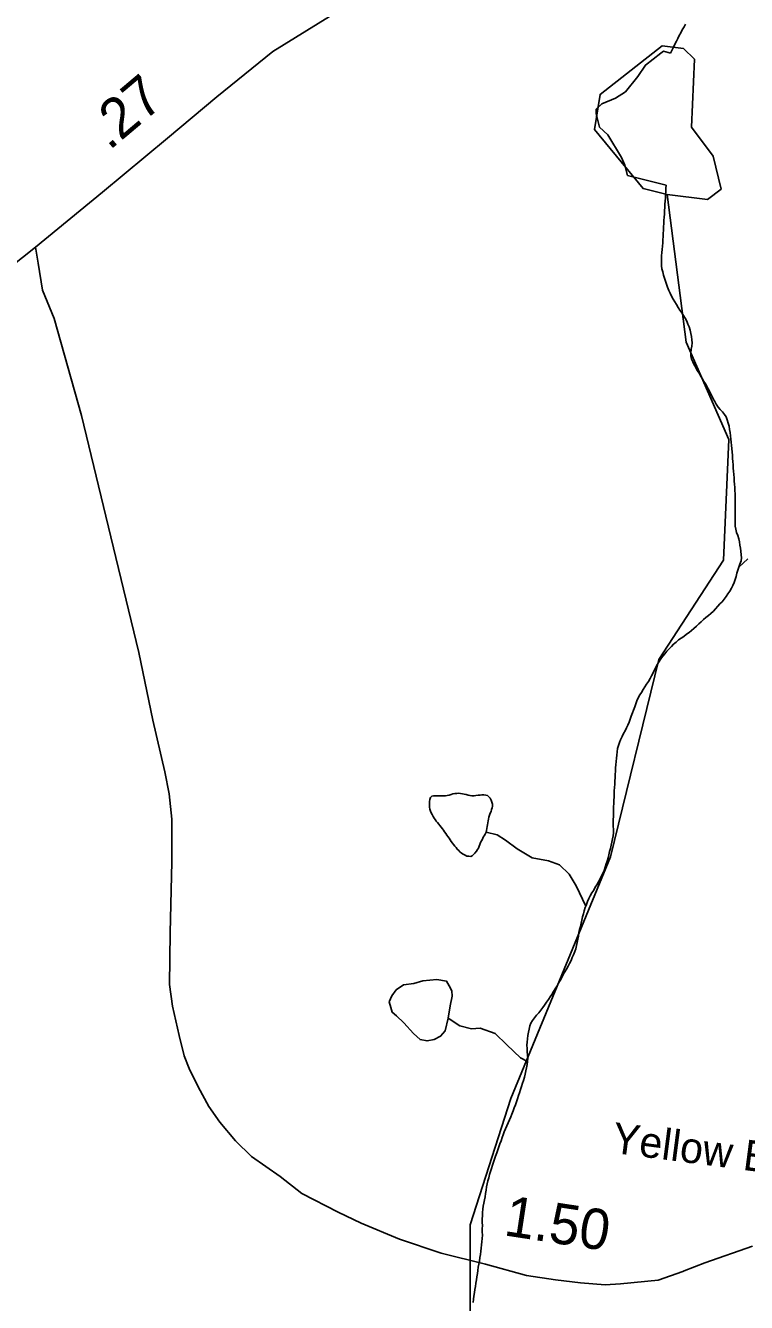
# Model space of a CAD drawing. Extents: x 1950930 to 2061844, y 904556 to 1017002.
# Drawn here: x 1978977 to 1981210, y 931351 to 935305 of the extents above; entities that cross this region are included whole.
import ezdxf

# ---------------------------------------------------------------- set-up
doc = ezdxf.new("R2010")
doc.units = 0
for name, color, linetype in [('Exist Hydrographic Creek Single Shore', 7, 'Continuous'), ('Exist Hydrographic Misc Water Feature', 7, 'Continuous'), ('Exist Road Non-System Type 51 Label', 7, 'Continuous'), ('Exist Road Primary NC Attributed', 7, 'Continuous'), ('Exist Road Primary NC Mileage Hundredths English Label', 7, 'Continuous'), ('Exist Road Primary US Structure Standard Bridge CELL', 7, 'Continuous'), ('Exist Road Secondary Type 51 Attributed', 7, 'Continuous')]:
    doc.layers.add(name, color=color, linetype=linetype)

msp = doc.modelspace()

# ---------------------------------------------------------------- linework, layer by layer
at = {"layer": 'Exist Hydrographic Creek Single Shore'}
for points in [[(1981021.3, 935308.9), (1981016.6, 935300.7), (1981011.3, 935291.8), (1981006.3, 935282.7), (1981002, 935274), (1980997.5, 935265), (1980993, 935256), (1980988.1, 935247.4), (1980984, 935238.2), (1980979.7, 935229.1), (1980974.5, 935219.4)], [(1979552.8, 929123.4), (1979702.9, 929356.6), (1979802.7, 929433.3), (1980060.9, 929556), (1980219.8, 929716.8), (1980236.8, 929906.8), (1980327.9, 930082.1), (1980461.8, 930607.8), (1980436.7, 930847.9), (1980353.9, 931158.1), (1980353.9, 931591.3), (1980479.8, 931982.6), (1980788.8, 932731), (1980938.7, 933341.7), (1981138.8, 933649.3), (1981155.8, 934023.1), (1981022.8, 934324.5), (1980964.7, 934781.9)], [(1981213.8, 933654.1), (1981186.6, 933628.3)]]:
    msp.add_lwpolyline(points, dxfattribs=at)
at = {"layer": 'Exist Hydrographic Misc Water Feature'}
for points in [[(1980964.7, 934781.9), (1980889.7, 934799.9), (1980739.8, 934983.4), (1980756.8, 935091.4), (1980948.7, 935241.7), (1981014.8, 935233.8), (1981048.8, 935200.3), (1981039.8, 934990.4), (1981106.8, 934900.4), (1981131.8, 934798.2), (1981089.8, 934766.2), (1980964.7, 934781.9)], [(1980961.4, 934811), (1980841.7, 934840.7), (1980833.5, 934872.3), (1980823.4, 934896.2), (1980780.6, 934965.9), (1980754.9, 934990.2), (1980744.5, 935031.6), (1980744.1, 935045.4), (1980762.3, 935062.1), (1980804.4, 935080), (1980835.7, 935100), (1980873.7, 935147), (1980897, 935182.5), (1980944.8, 935219.4), (1980952.6, 935225.9), (1980974.5, 935219.4)], [(1980961.4, 934811), (1980960.6, 934801.5), (1980960.2, 934791.3), (1980959.4, 934781), (1980959, 934770.8), (1980958.1, 934761.2), (1980957.3, 934751.6), (1980956.9, 934741.5), (1980956.3, 934731.9), (1980956.1, 934721), (1980955.3, 934711.4), (1980954.5, 934701.3), (1980954.2, 934691.6), (1980953.4, 934681.6), (1980952.8, 934671.1), (1980952.4, 934661), (1980951.8, 934651.4), (1980951.4, 934641.7), (1980950.6, 934631.7), (1980950.1, 934622), (1980949.3, 934611.2), (1980948.1, 934601.7), (1980947.3, 934591.6), (1980946.5, 934581.6), (1980946.5, 934571), (1980946.9, 934561.3), (1980948.3, 934552), (1980950.6, 934542.4), (1980953, 934532.3), (1980955.7, 934522.5), (1980959, 934513.5), (1980962.5, 934503.6), (1980965.9, 934494.6), (1980969.4, 934484.4), (1980973.3, 934475.7), (1980978, 934467.3), (1980982.8, 934457.9), (1980988.3, 934449.8), (1980993.6, 934441.3), (1980998.9, 934432), (1981003.9, 934423.9), (1981009.8, 934415.7), (1981015.1, 934407.2), (1981020.5, 934398.3), (1981025, 934389.8), (1981028.9, 934380.7), (1981032.6, 934371.7), (1981035.2, 934362), (1981037.3, 934351.8), (1981039.6, 934341.8), (1981040.8, 934331.8), (1981041.4, 934322.1), (1981040.6, 934312.4), (1981038.9, 934302.5), (1981037.5, 934291.7), (1981038.1, 934282), (1981039.8, 934272.3), (1981043.4, 934263.2), (1981047.8, 934254.1), (1981052.9, 934245.6), (1981057.6, 934236.8), (1981063.1, 934228.3), (1981068.1, 934220.2), (1981073.4, 934210.8), (1981078.3, 934202.3), (1981083.8, 934194.2), (1981088.6, 934185), (1981093.7, 934176.9), (1981098, 934167.7), (1981102.5, 934158.5), (1981106.8, 934149.3), (1981111.9, 934141.2), (1981116.6, 934132), (1981122.2, 934123.5), (1981128.5, 934116), (1981135.3, 934108.4), (1981142.1, 934100.9), (1981147.2, 934092.8), (1981150.7, 934083.8), (1981153.8, 934073.6), (1981156, 934063.9), (1981157.7, 934054), (1981159.5, 934044.3), (1981160.7, 934034.4), (1981161.8, 934024.5), (1981163, 934014.6), (1981164, 934004.7), (1981164.8, 933994.8), (1981165.7, 933984.1), (1981166.5, 933974.2), (1981166.9, 933964.5), (1981167.9, 933954.5), (1981168.7, 933944.7), (1981169.3, 933934.8), (1981170.2, 933925), (1981171, 933914.3), (1981171.4, 933904.5), (1981172.4, 933894.6), (1981173.2, 933884.7), (1981173.7, 933875)], [(1981173.7, 933875), (1981174.3, 933865.1), (1981174.7, 933854.9), (1981175.5, 933844.2), (1981175.1, 933834.6), (1981175.1, 933824.8), (1981175.3, 933815.1), (1981175.1, 933804.1), (1981174.7, 933794.4), (1981174.9, 933784.6), (1981174.9, 933774.5), (1981174.9, 933764.7), (1981175.5, 933754.9), (1981176.7, 933745.1), (1981179.4, 933735.3), (1981182.9, 933725.4), (1981186, 933716), (1981188.2, 933706.3), (1981189.9, 933696.4), (1981191.7, 933686.3), (1981192.5, 933676.9), (1981193.7, 933666.5), (1981194.8, 933657), (1981194, 933647), (1981189.4, 933637.2), (1981186.6, 933628.3)], [(1981186.6, 933628.3), (1981183.7, 933618.5), (1981180.4, 933608.9), (1981177.6, 933599.2), (1981174.7, 933589.8), (1981171.4, 933580.2), (1981167.3, 933571.5), (1981163.4, 933562.4), (1981158.5, 933553.4), (1981152.7, 933545.3), (1981147.2, 933537.2), (1981141.3, 933529.2), (1981134.3, 933520.9), (1981127.5, 933513.9), (1981121, 933506.8), (1981114, 933498.5), (1981107.4, 933492.1), (1981099.8, 933484.7), (1981092.5, 933478.6), (1981084.5, 933472.1), (1981077.1, 933465.6), (1981069.5, 933458.6), (1981062.5, 933451.9), (1981055.1, 933445.7), (1981047.5, 933438.4), (1981040, 933432.1), (1981032.6, 933425.6), (1981024, 933420), (1981016.2, 933413.5), (1981008, 933407.8), (1980999.4, 933402.6), (1980992, 933396.1), (1980984.4, 933389.5), (1980977.4, 933382.4), (1980970.7, 933375.3), (1980963.5, 933368), (1980957.5, 933360), (1980951, 933352), (1980945, 933344), (1980939.3, 933335.5), (1980934.8, 933327.7), (1980929.8, 933318.7), (1980925.3, 933309.6), (1980920.8, 933300.6), (1980916.3, 933291.9), (1980911.4, 933282.9), (1980906.3, 933273.9), (1980900.9, 933265.8), (1980895.2, 933256.9), (1980890.1, 933248.8), (1980884.7, 933239.9), (1980879.6, 933232.1), (1980875.1, 933223.1), (1980870.6, 933214), (1980866.9, 933204.4), (1980863.8, 933195.2), (1980860.3, 933185.6), (1980857.3, 933176.7), (1980853.4, 933166.7), (1980850.1, 933157.1), (1980847, 933147.8), (1980842.9, 933139.1), (1980838.8, 933130), (1980834.1, 933121.4), (1980829.2, 933112.4), (1980824.7, 933103.3), (1980819.9, 933093.5), (1980816.5, 933084.7), (1980813.6, 933075.8), (1980811.1, 933066), (1980809.5, 933056.1), (1980808.3, 933046.1), (1980807, 933036.2), (1980806.2, 933025.7), (1980805.4, 933016.2), (1980804.6, 933006.2), (1980804.4, 932996.4), (1980803.7, 932985.5), (1980802.9, 932975.9), (1980802.5, 932965.9), (1980801.9, 932956.2), (1980801.5, 932946.2), (1980800.5, 932935.7), (1980800, 932925.7), (1980799.8, 932915.9), (1980799.4, 932906.3), (1980799, 932896.1), (1980798.6, 932885.7), (1980798.2, 932876), (1980797.8, 932865.9), (1980797.8, 932856.2), (1980797.6, 932846.5), (1980797, 932835.7), (1980797, 932825.8), (1980798, 932816), (1980798, 932805.8), (1980797.2, 932796.2), (1980795.5, 932786.3), (1980793.5, 932776.5), (1980791, 932766.8)], [(1980403.9, 932806.9), (1980404.7, 932812.5), (1980406.1, 932818.3), (1980406.8, 932824.8), (1980407.8, 932830.6), (1980408.6, 932836.3), (1980409.6, 932842.1), (1980411.1, 932847.6), (1980412.5, 932854.3), (1980414.3, 932860.2), (1980416.6, 932865.9), (1980418.9, 932871.2), (1980420.7, 932877.1), (1980422.3, 932882.8), (1980423.4, 932888.3), (1980423, 932894.1), (1980421.9, 932899.9), (1980419.1, 932906.5), (1980416, 932912.6), (1980412.1, 932917.3), (1980407.6, 932920.8), (1980402.7, 932922), (1980396.7, 932922.9), (1980390.8, 932922.9), (1980384.8, 932922.3), (1980378.7, 932921.6), (1980372.3, 932920.8), (1980366.2, 932919.8), (1980359.8, 932919.9), (1980353.7, 932921.3), (1980347.9, 932922.2), (1980342.2, 932923.8), (1980336, 932924.8), (1980330.3, 932926.5), (1980324.5, 932927.3), (1980318.2, 932928.3), (1980312.6, 932927.5), (1980306.5, 932926.8), (1980301, 932926.5), (1980295, 932923.7), (1980289.3, 932922.2), (1980283.1, 932921.1), (1980277.4, 932920.3), (1980270.8, 932919.7), (1980265.1, 932919.7), (1980259.1, 932919.8), (1980252.8, 932920), (1980246.8, 932920.1), (1980241.3, 932920.1), (1980235.5, 932918.6), (1980231, 932914.8), (1980229, 932908.1), (1980228.2, 932902.3), (1980228, 932896.6), (1980228.2, 932890.1), (1980228.6, 932884.4), (1980229.6, 932878.5), (1980231.6, 932872.9), (1980233.7, 932866.9), (1980236.6, 932862), (1980239.4, 932856.3), (1980242.9, 932851.2), (1980246, 932846.3), (1980249.3, 932841.4), (1980253.4, 932837.1), (1980257.1, 932832.1), (1980260.8, 932827.9), (1980264.5, 932822.8), (1980268.3, 932817.8), (1980271.8, 932813.6), (1980275.3, 932808.6), (1980279.2, 932803.6), (1980282.5, 932798.5), (1980285.6, 932793.6), (1980289.1, 932788.7), (1980292.3, 932783.7), (1980295.8, 932778.7), (1980299.3, 932773.7), (1980302.8, 932768.7), (1980306.7, 932764.5), (1980310.6, 932759.5), (1980314.3, 932754.3), (1980318.8, 932750.5), (1980322.7, 932746.2), (1980327.6, 932742.7), (1980332.7, 932739.4), (1980338.9, 932736), (1980344.4, 932733.5), (1980350.2, 932732.7), (1980356.1, 932732.2), (1980360.6, 932733.9), (1980365.1, 932738.1), (1980369.2, 932742.8), (1980373.5, 932748.2), (1980377, 932753.3), (1980379.9, 932758.2), (1980382.2, 932764), (1980384.4, 932769.7), (1980386.7, 932775.1), (1980389.3, 932780.7)], [(1980389.3, 932780.7), (1980392.2, 932785.5), (1980394.9, 932791.7), (1980397.7, 932796.5), (1980401.2, 932801.2), (1980403.9, 932806.9)], [(1980403.9, 932806.9), (1980437.7, 932798.9), (1980464, 932782.7), (1980500.3, 932755.8), (1980546.6, 932727.6), (1980596.4, 932718.4), (1980630.5, 932706.3), (1980660.8, 932676.9), (1980683, 932641.1), (1980712.1, 932578.2)], [(1980791, 932766.8), (1980788.6, 932756.9), (1980786.1, 932747.2), (1980783.6, 932737.4), (1980781.2, 932727.6), (1980778.7, 932717.8), (1980775.4, 932709), (1980772.6, 932698.9), (1980769.3, 932689.2), (1980765.2, 932680.5), (1980761.1, 932671.4), (1980756.2, 932662.4), (1980751.7, 932653.4), (1980746.9, 932644.7), (1980741.8, 932636.6), (1980736.9, 932627.6), (1980731.2, 932619.5), (1980726, 932610.6), (1980721.5, 932601.6), (1980717.4, 932592.9), (1980714.1, 932583.2), (1980712.1, 932578.2)], [(1980712.1, 932578.2), (1980710.4, 932574), (1980707.6, 932564.3), (1980705.1, 932554.5), (1980702.6, 932544.8), (1980700.6, 932534.9), (1980698.1, 932525.2), (1980695.7, 932515.4), (1980692.8, 932506.4), (1980691.2, 932496.6), (1980689.5, 932485.9), (1980687.3, 932476.1), (1980685.6, 932466.1), (1980683.6, 932456.3), (1980681.1, 932446.6), (1980678.5, 932437.6), (1980674.8, 932428.1), (1980670.7, 932419), (1980666.6, 932410.3), (1980661.6, 932401.2), (1980657.3, 932392.1), (1980652.4, 932383.2), (1980647.9, 932374.5), (1980642.8, 932366.4), (1980638.3, 932357.3), (1980632.9, 932348.3), (1980628, 932339.4), (1980623.3, 932331.2), (1980618, 932322.6), (1980612.8, 932314.5), (1980607.5, 932305.2), (1980601.6, 932297.6), (1980596.4, 932289.4), (1980590.3, 932281.4), (1980584.5, 932272.2), (1980579, 932264.1), (1980573.3, 932256), (1980566.9, 932248.1), (1980560.1, 932240.9), (1980553.8, 932232.6), (1980547.6, 932224.6), (1980542.5, 932216.4), (1980539.4, 932207.6), (1980536.6, 932197.8), (1980534.5, 932188), (1980533.1, 932178), (1980531.8, 932167.3), (1980530.6, 932157.7), (1980530.2, 932147.7), (1980530.4, 932138), (1980531, 932127.3), (1980532, 932117.4), (1980532.5, 932107.6), (1980532, 932097.1)], [(1980286.4, 932231.9), (1980277.2, 932191.9), (1980262.8, 932175.4), (1980242.9, 932165.4), (1980221, 932161), (1980199, 932165.1), (1980178.9, 932184.4), (1980148.6, 932216.7), (1980126.2, 932238.3), (1980112.5, 932250.1), (1980108.6, 932264.2), (1980103.9, 932282.3), (1980112.1, 932300.2), (1980125.6, 932318.8), (1980148, 932334.5), (1980179.6, 932339), (1980207.9, 932347.3), (1980251.3, 932351.2), (1980281.5, 932345.8), (1980289.7, 932331.5), (1980297.9, 932316.2), (1980298.1, 932299.4), (1980292.1, 932269.9), (1980286.4, 932231.9)], [(1980286.4, 932231.9), (1980322.7, 932208.1), (1980358.8, 932198), (1980384.8, 932200.2), (1980431.4, 932184.2), (1980467.7, 932149.1), (1980509.7, 932108.9), (1980532, 932097.1)], [(1980532, 932097.1), (1980530.8, 932087.9), (1980528.8, 932078.1), (1980526.7, 932068.2), (1980524.3, 932058.5), (1980522.2, 932048.7), (1980519.3, 932038.9), (1980516.3, 932030.1), (1980513.2, 932020.4), (1980510.3, 932010.3), (1980507, 932000.7), (1980504.2, 931991.8), (1980501.3, 931982), (1980498, 931972.4), (1980494.3, 931963.2), (1980491, 931953.5), (1980487.3, 931944.4), (1980483.7, 931934.8), (1980480, 931925.6), (1980476.1, 931916.9), (1980471.8, 931907), (1980467.9, 931898.3), (1980463.8, 931889.1), (1980460.1, 931879.5), (1980456.4, 931870.4), (1980452.9, 931861.6), (1980449.8, 931851.8), (1980446.3, 931842.7), (1980442.8, 931833), (1980439.6, 931823.4), (1980436.5, 931814.1), (1980433, 931804.4), (1980429.7, 931794.5), (1980426.4, 931785.6), (1980423.6, 931775.9), (1980420.3, 931766.2), (1980417.6, 931757.3), (1980414.1, 931747.3), (1980411.7, 931737.5), (1980409.2, 931727.8), (1980407, 931718.7), (1980404.9, 931709), (1980403.5, 931698.6), (1980402.2, 931688.6), (1980400.6, 931678.7), (1980399, 931668.8), (1980396.9, 931659), (1980394.9, 931649.2), (1980393.2, 931639.7), (1980392.4, 931629.6), (1980392.2, 931620), (1980391.8, 931609.8), (1980391.6, 931599.3), (1980392.2, 931589.5), (1980391.8, 931579.4), (1980391.8, 931569.7), (1980392, 931559.9), (1980391.4, 931549.5), (1980390.6, 931539.4), (1980389.5, 931529.9), (1980388.3, 931519.9), (1980387.1, 931510), (1980385.8, 931500), (1980384.2, 931490.5), (1980382.8, 931479.7), (1980381.1, 931469.8), (1980379.5, 931460.4), (1980378.3, 931450.4), (1980376.6, 931440.5), (1980375, 931430.6), (1980373.5, 931421.1), (1980371.9, 931411.3), (1980370.7, 931401.2), (1980368.8, 931391.4), (1980367.8, 931381.8), (1980366, 931371.1), (1980364.7, 931361.1), (1980363.5, 931351.2)]]:
    msp.add_lwpolyline(points, dxfattribs=at)
at = {"layer": 'Exist Road Primary NC Attributed'}
for points in [[(1979007.9, 934619), (1979215.7, 934789.2), (1979417.4, 934955.6), (1979569.3, 935083.7), (1979743, 935224.1), (1979918.9, 935332.4), (1980110.8, 935486.1)], [(1975863.2, 932124.5), (1976159.7, 932361), (1976665.2, 932765.6), (1977142.6, 933154.3), (1977491.9, 933430.8), (1978097.2, 933905.7), (1978095.2, 933899.7), (1978674.5, 934354.5), (1979007.9, 934619)]]:
    msp.add_lwpolyline(points, dxfattribs=at)
at = {"layer": 'Exist Road Secondary Type 51 Attributed'}
msp.add_lwpolyline([(1981228.6, 931526), (1981081.3, 931474.3), (1981017.2, 931448.8), (1981013.1, 931446.8), (1980936.7, 931420.7), (1980819.8, 931409.3), (1980772.7, 931405.5), (1980696.1, 931412.4), (1980618.6, 931421.5), (1980529, 931435.2), (1980401.5, 931470.1), (1980264.1, 931504.3), (1980135, 931546.8), (1980016.6, 931597), (1979945.3, 931630.4), (1979832.9, 931688.2), (1979766.1, 931741.4), (1979677.3, 931802.9), (1979627.2, 931851.5), (1979578.6, 931909.3), (1979545.2, 931957.9), (1979511.8, 932018.7), (1979483.7, 932075.7), (1979468.5, 932115.2), (1979453.3, 932177.5), (1979432.1, 932268.6), (1979423.1, 932335.9), (1979425, 932495.8), (1979430.7, 932715.9), (1979430.5, 932847.9), (1979422.4, 932925.8), (1979408.2, 932993.8), (1979372, 933153.7), (1979327.7, 933363.6), (1979241.1, 933721.6), (1979150.7, 934097.4), (1979066.2, 934397.3), (1979030, 934485.1), (1979015.9, 934569.3), (1979007.9, 934619)], dxfattribs=at)

# ---------------------------------------------------------------- texts
at = {"layer": 'Exist Road Non-System Type 51 Label'}
msp.add_text('Yellow Bird Ln.', height=95, rotation=352.5576, dxfattribs=at).set_placement((1980789.9, 931815.3))
at = {"layer": 'Exist Road Primary NC Mileage Hundredths English Label'}
msp.add_text('.27', height=125, rotation=40.1449, dxfattribs=at).set_placement((1979236.3, 934915.9))
at = {"layer": 'Exist Road Primary US Structure Standard Bridge CELL'}
msp.add_text('1.50', height=125, rotation=351.32, dxfattribs=at).set_placement((1980455.4, 931559.7))

doc.saveas('drawing.dxf')
